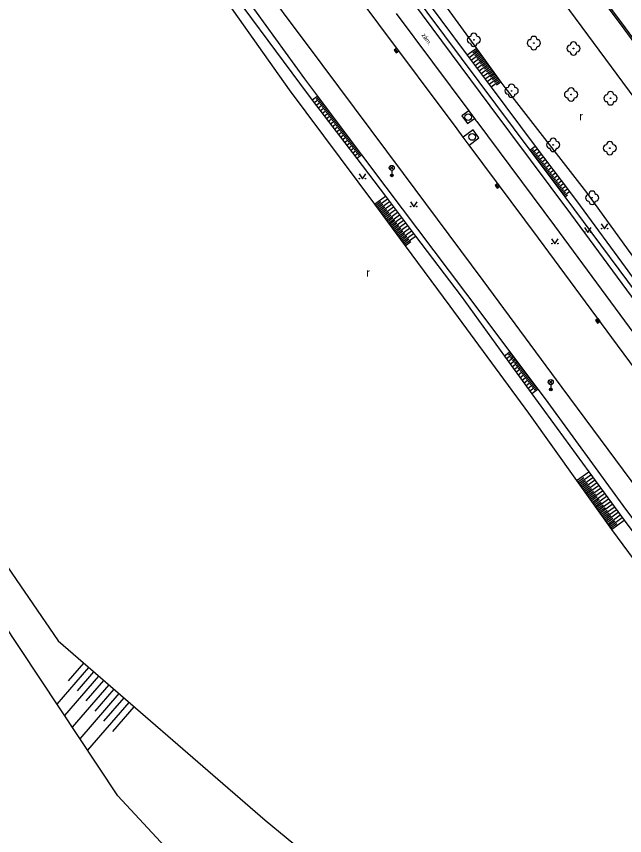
# Model space of a CAD drawing. Extents: x -596024 to -594475, y -1163820 to -1161957.
# Drawn here: x -594665.4 to -594574.3, y -1163302.7 to -1163179.9 of the extents above; entities that cross this region are included whole.
import ezdxf

# ---------------------------------------------------------------- set-up
doc = ezdxf.new("R2010")
doc.units = 0
for name, color, linetype in [('Level 10', 7, 'Continuous'), ('Level 11', 7, 'Continuous'), ('Level 14', 7, 'Continuous'), ('Level 15', 7, 'Continuous'), ('Level 22', 7, 'Continuous'), ('Level 27', 7, 'Continuous'), ('Level 33', 7, 'Continuous'), ('Level 36', 7, 'Continuous'), ('Level 40', 7, 'Continuous')]:
    doc.layers.add(name, color=color, linetype=linetype)

msp = doc.modelspace()

# ---------------------------------------------------------------- linework, layer by layer
at = {"layer": 'Level 10'}
for points in [[(-594611.1, -1163181.01), (-594623.13, -1163164.94)], [(-594631.4, -1163171.31), (-594619.65, -1163187.08)], [(-594599.4, -1163196.71), (-594611.1, -1163181.01)], [(-594619.65, -1163187.08), (-594607.48, -1163203.4)], [(-594598.46, -1163197.97), (-594599.4, -1163196.71)], [(-594597.57, -1163199.17), (-594598.46, -1163197.97)], [(-594587.19, -1163213.11), (-594597.57, -1163199.17)], [(-594607.48, -1163203.4), (-594595.52, -1163219.48)], [(-594575.33, -1163229.15), (-594587.19, -1163213.11)], [(-594595.52, -1163219.48), (-594583.7, -1163235.5)], [(-594568.65, -1163238.21), (-594575.33, -1163229.15)], [(-594583.7, -1163235.5), (-594572.22, -1163251)]]:
    msp.add_lwpolyline(points, dxfattribs=at)
at = {"layer": 'Level 11'}
for points in [[(-594658.25, -1163068.41), (-594648.78, -1163081.26), (-594637.52, -1163096.5), (-594627.94, -1163109.39), (-594616.36, -1163125.13), (-594603.5, -1163142.69), (-594587.25, -1163164.52), (-594574.42, -1163181.74), (-594559, -1163202.7), (-594543.73, -1163223.28), (-594530.41, -1163241.31), (-594518.2, -1163257.82), (-594506.57, -1163273.57), (-594492.81, -1163292.25), (-594492.53, -1163292.63), (-594483.61, -1163304.74), (-594481.85, -1163307.13)], [(-594657.91, -1163068.45), (-594648.58, -1163081.11), (-594637.31, -1163096.34), (-594627.74, -1163109.24), (-594616.16, -1163124.98), (-594603.29, -1163142.54), (-594587.04, -1163164.37), (-594574.22, -1163181.58), (-594558.79, -1163202.55), (-594543.52, -1163223.13), (-594530.21, -1163241.16), (-594518, -1163257.67), (-594506.37, -1163273.42), (-594492.33, -1163292.48), (-594481.65, -1163306.98), (-594481.85, -1163307.13)], [(-594496.66, -1163295.08), (-594662.09, -1163071.26)], [(-594606.08, -1163177.68), (-594594.47, -1163193.25)], [(-594608.5, -1163179.4), (-594597.64, -1163194)], [(-594597.64, -1163194), (-594598.67, -1163194.76)], [(-594597.64, -1163194), (-594596.78, -1163195.15)], [(-594594.47, -1163193.25), (-594582.39, -1163209.48)], [(-594598.67, -1163194.76), (-594597.81, -1163195.92)], [(-594597.81, -1163195.92), (-594596.78, -1163195.15)], [(-594596.78, -1163195.15), (-594596.56, -1163195.46)], [(-594596.56, -1163195.46), (-594596.44, -1163195.61)], [(-594596.44, -1163195.61), (-594584.79, -1163211.27)], [(-594597, -1163196.88), (-594598.46, -1163197.97)], [(-594596.11, -1163198.09), (-594597, -1163196.88)], [(-594597.57, -1163199.17), (-594596.11, -1163198.09)], [(-594582.39, -1163209.48), (-594570.52, -1163225.59)], [(-594584.79, -1163211.27), (-594572.88, -1163227.4)]]:
    msp.add_lwpolyline(points, dxfattribs=at)
at = {"layer": 'Level 14'}
for points in [[(-594849.56, -1163069.93), (-594825.66, -1163098.07), (-594804.11, -1163127.21), (-594774.05, -1163158.5), (-594750.2, -1163175.35), (-594714.94, -1163202.79), (-594681.94, -1163240.35), (-594659.17, -1163273.5), (-594628.17, -1163300.36), (-594609.26, -1163315.98), (-594601.3, -1163324.67), (-594573.81, -1163358.62), (-594547.84, -1163390.92), (-594519.23, -1163427.19), (-594491.51, -1163461.31), (-594475.47, -1163481.53)], [(-594578.57, -1163376.77), (-594610.05, -1163350.3), (-594626.52, -1163322.33), (-594650.22, -1163296.72), (-594670.71, -1163265.86), (-594685.95, -1163243.28), (-594708.76, -1163214.63), (-594751.03, -1163187.52), (-594784.9, -1163161.8), (-594807.54, -1163138.94), (-594824.83, -1163116.33)], [(-594622.19, -1163189.24), (-594633.81, -1163173.18)], [(-594634.93, -1163173.73), (-594623.03, -1163189.89)], [(-594636.06, -1163174.57), (-594624.54, -1163190.85)], [(-594605.78, -1163175.04), (-594597.88, -1163185.65), (-594594.29, -1163190.47)], [(-594603.69, -1163174.72), (-594596.5, -1163184.66), (-594592.84, -1163189.72)], [(-594606.42, -1163175.82), (-594588.48, -1163199.91), (-594583.26, -1163206.93)], [(-594623.03, -1163189.89), (-594621.1, -1163192.43), (-594614.43, -1163201.18)], [(-594613.67, -1163200.61), (-594620.27, -1163191.81), (-594622.19, -1163189.24)], [(-594592.84, -1163189.72), (-594592.25, -1163190.53)], [(-594624.54, -1163190.85), (-594611.78, -1163208.02), (-594607.17, -1163214.25)], [(-594594.29, -1163190.47), (-594587.67, -1163199.3), (-594582.56, -1163206.1)], [(-594592.25, -1163190.53), (-594580, -1163206.25)], [(-594614.43, -1163201.18), (-594610.14, -1163206.81), (-594605.61, -1163212.79)], [(-594610.04, -1163205.44), (-594613.67, -1163200.61)], [(-594598.06, -1163221.28), (-594610.04, -1163205.44)], [(-594582.56, -1163206.1), (-594580.95, -1163208.25)], [(-594580, -1163206.25), (-594572.72, -1163216.38), (-594568.78, -1163221.86)], [(-594583.26, -1163206.93), (-594569.79, -1163224.98)], [(-594580.95, -1163208.25), (-594574.21, -1163217.46), (-594570.38, -1163222.7)], [(-594605.61, -1163212.79), (-594598.78, -1163221.81)], [(-594607.17, -1163214.25), (-594600.49, -1163223.28)], [(-594598.78, -1163221.81), (-594592.28, -1163230.79), (-594588.17, -1163236.46)], [(-594587.23, -1163235.76), (-594591.43, -1163230.15), (-594598.06, -1163221.28)], [(-594600.49, -1163223.28), (-594588.71, -1163239.33)], [(-594586.15, -1163237.21), (-594587.23, -1163235.76)], [(-594588.17, -1163236.46), (-594579.66, -1163248.16), (-594574.36, -1163255.4)], [(-594574.52, -1163253.19), (-594586.15, -1163237.21)], [(-594588.71, -1163239.33), (-594581.48, -1163249.46), (-594576.23, -1163256.77)], [(-594562.25, -1163269.59), (-594574.52, -1163253.19)], [(-594574.36, -1163255.4), (-594563.25, -1163270.27)], [(-594576.23, -1163256.77), (-594565.21, -1163271.72)]]:
    msp.add_lwpolyline(points, dxfattribs=at)
at = {"layer": 'Level 15'}
for points in [[(-594596.5, -1163184.66), (-594597.88, -1163185.65)], [(-594596.21, -1163185.06), (-594597.58, -1163186.05)], [(-594595.91, -1163185.47), (-594597.28, -1163186.45)], [(-594596.35, -1163184.86), (-594597.04, -1163185.36)], [(-594596.06, -1163185.26), (-594596.74, -1163185.76)], [(-594595.62, -1163185.87), (-594596.98, -1163186.86)], [(-594595.33, -1163186.28), (-594596.68, -1163187.26)], [(-594595.77, -1163185.67), (-594596.45, -1163186.16)], [(-594595.03, -1163186.68), (-594596.38, -1163187.66)], [(-594595.47, -1163186.07), (-594596.15, -1163186.57)], [(-594595.18, -1163186.48), (-594595.86, -1163186.97)], [(-594594.74, -1163187.09), (-594596.08, -1163188.06)], [(-594594.45, -1163187.49), (-594595.79, -1163188.46)], [(-594594.89, -1163186.89), (-594595.56, -1163187.37)], [(-594594.16, -1163187.9), (-594595.49, -1163188.86)], [(-594594.6, -1163187.29), (-594595.27, -1163187.77)], [(-594594.3, -1163187.7), (-594594.97, -1163188.18)], [(-594593.86, -1163188.3), (-594595.19, -1163189.26)], [(-594593.57, -1163188.71), (-594594.89, -1163189.66)], [(-594594.01, -1163188.1), (-594594.67, -1163188.58)], [(-594593.28, -1163189.11), (-594594.59, -1163190.06)], [(-594593.72, -1163188.5), (-594594.38, -1163188.98)], [(-594593.42, -1163188.91), (-594594.08, -1163189.39)], [(-594592.98, -1163189.52), (-594594.29, -1163190.47)], [(-594593.13, -1163189.32), (-594593.79, -1163189.79)], [(-594592.84, -1163189.72), (-594593.49, -1163190.19)], [(-594620.27, -1163191.81), (-594621.1, -1163192.43)], [(-594619.97, -1163192.21), (-594620.79, -1163192.83)], [(-594620.12, -1163192), (-594620.53, -1163192.32)], [(-594619.67, -1163192.61), (-594620.49, -1163193.22)], [(-594619.82, -1163192.41), (-594620.23, -1163192.72)], [(-594619.52, -1163192.81), (-594619.93, -1163193.11)], [(-594619.37, -1163193), (-594620.19, -1163193.62)], [(-594619.07, -1163193.41), (-594619.88, -1163194.02)], [(-594619.22, -1163193.21), (-594619.63, -1163193.51)], [(-594618.77, -1163193.81), (-594619.58, -1163194.42)], [(-594618.92, -1163193.61), (-594619.32, -1163193.91)], [(-594618.62, -1163194), (-594619.02, -1163194.31)], [(-594618.47, -1163194.21), (-594619.28, -1163194.81)], [(-594618.17, -1163194.61), (-594618.98, -1163195.21)], [(-594618.32, -1163194.41), (-594618.72, -1163194.71)], [(-594617.87, -1163195), (-594618.67, -1163195.61)], [(-594618.02, -1163194.81), (-594618.42, -1163195.11)], [(-594617.72, -1163195.21), (-594618.12, -1163195.51)], [(-594617.57, -1163195.41), (-594618.37, -1163196.01)], [(-594617.27, -1163195.81), (-594618.07, -1163196.41)], [(-594617.42, -1163195.61), (-594617.82, -1163195.91)], [(-594616.97, -1163196.21), (-594617.76, -1163196.8)], [(-594617.12, -1163196), (-594617.52, -1163196.3)], [(-594616.82, -1163196.41), (-594617.21, -1163196.7)], [(-594616.67, -1163196.61), (-594617.46, -1163197.2)], [(-594616.37, -1163197), (-594617.16, -1163197.6)], [(-594616.52, -1163196.81), (-594616.91, -1163197.1)], [(-594616.07, -1163197.41), (-594616.85, -1163198)], [(-594616.22, -1163197.21), (-594616.61, -1163197.5)], [(-594615.92, -1163197.61), (-594616.31, -1163197.9)], [(-594615.77, -1163197.81), (-594616.55, -1163198.39)], [(-594615.47, -1163198.21), (-594616.25, -1163198.79)], [(-594615.62, -1163198), (-594616.01, -1163198.3)], [(-594615.17, -1163198.61), (-594615.94, -1163199.19)], [(-594615.32, -1163198.41), (-594615.71, -1163198.7)], [(-594614.87, -1163199), (-594615.64, -1163199.59)], [(-594615.02, -1163198.81), (-594615.41, -1163199.1)], [(-594614.57, -1163199.41), (-594615.34, -1163199.98)], [(-594614.72, -1163199.21), (-594615.1, -1163199.5)], [(-594614.27, -1163199.81), (-594615.04, -1163200.38)], [(-594614.42, -1163199.61), (-594614.8, -1163199.89)], [(-594613.97, -1163200.21), (-594614.73, -1163200.78)], [(-594614.12, -1163200), (-594614.5, -1163200.29)], [(-594588.48, -1163199.91), (-594587.67, -1163199.3)], [(-594588.33, -1163200.11), (-594587.92, -1163199.81)], [(-594588.18, -1163200.31), (-594587.37, -1163199.7)], [(-594588.03, -1163200.51), (-594587.63, -1163200.21)], [(-594587.89, -1163200.72), (-594587.06, -1163200.11)], [(-594613.67, -1163200.61), (-594614.43, -1163201.18)], [(-594613.82, -1163200.41), (-594614.2, -1163200.69)], [(-594587.74, -1163200.92), (-594587.32, -1163200.61)], [(-594587.59, -1163201.12), (-594586.77, -1163200.5)], [(-594587.44, -1163201.32), (-594587.03, -1163201.01)], [(-594587.29, -1163201.52), (-594586.47, -1163200.9)], [(-594587.14, -1163201.72), (-594586.73, -1163201.41)], [(-594586.99, -1163201.92), (-594586.17, -1163201.3)], [(-594586.84, -1163202.12), (-594586.43, -1163201.81)], [(-594586.69, -1163202.32), (-594585.87, -1163201.7)], [(-594586.54, -1163202.52), (-594586.13, -1163202.21)], [(-594586.39, -1163202.72), (-594585.56, -1163202.1)], [(-594586.24, -1163202.92), (-594585.83, -1163202.61)], [(-594586.09, -1163203.12), (-594585.26, -1163202.5)], [(-594585.94, -1163203.32), (-594585.53, -1163203.01)], [(-594585.8, -1163203.52), (-594584.96, -1163202.9)], [(-594585.65, -1163203.72), (-594585.23, -1163203.41)], [(-594585.5, -1163203.92), (-594584.66, -1163203.3)], [(-594585.35, -1163204.12), (-594584.93, -1163203.81)], [(-594585.2, -1163204.32), (-594584.36, -1163203.7)], [(-594585.05, -1163204.52), (-594584.63, -1163204.21)], [(-594584.9, -1163204.72), (-594584.06, -1163204.1)], [(-594584.75, -1163204.93), (-594584.33, -1163204.61)], [(-594584.6, -1163205.13), (-594583.76, -1163204.5)], [(-594584.45, -1163205.33), (-594584.03, -1163205.01)], [(-594584.3, -1163205.53), (-594583.46, -1163204.9)], [(-594584.15, -1163205.73), (-594583.73, -1163205.42)], [(-594584, -1163205.93), (-594583.16, -1163205.3)], [(-594583.85, -1163206.13), (-594583.43, -1163205.82)], [(-594583.7, -1163206.33), (-594582.86, -1163205.7)], [(-594583.56, -1163206.53), (-594583.13, -1163206.22)], [(-594583.41, -1163206.73), (-594582.56, -1163206.1)], [(-594611.78, -1163208.02), (-594610.14, -1163206.81)], [(-594611.63, -1163208.23), (-594610.81, -1163207.62)], [(-594611.48, -1163208.43), (-594609.84, -1163207.21)], [(-594611.18, -1163208.83), (-594609.54, -1163207.61)], [(-594583.26, -1163206.93), (-594582.84, -1163206.62)], [(-594611.33, -1163208.63), (-594610.51, -1163208.02)], [(-594611.03, -1163209.03), (-594610.21, -1163208.42)], [(-594610.88, -1163209.23), (-594609.23, -1163208.01)], [(-594610.74, -1163209.43), (-594609.91, -1163208.82)], [(-594610.59, -1163209.63), (-594608.93, -1163208.41)], [(-594610.29, -1163210.03), (-594608.63, -1163208.81)], [(-594610.44, -1163209.83), (-594609.61, -1163209.22)], [(-594610.14, -1163210.24), (-594609.31, -1163209.62)], [(-594609.99, -1163210.44), (-594608.33, -1163209.21)], [(-594609.84, -1163210.64), (-594609.01, -1163210.02)], [(-594609.69, -1163210.84), (-594608.03, -1163209.6)], [(-594609.4, -1163211.24), (-594607.72, -1163210)], [(-594609.55, -1163211.04), (-594608.71, -1163210.42)], [(-594609.25, -1163211.44), (-594608.41, -1163210.82)], [(-594609.1, -1163211.64), (-594607.42, -1163210.4)], [(-594608.95, -1163211.84), (-594608.11, -1163211.22)], [(-594608.8, -1163212.04), (-594607.12, -1163210.8)], [(-594608.51, -1163212.45), (-594606.82, -1163211.2)], [(-594608.65, -1163212.25), (-594607.81, -1163211.62)], [(-594608.36, -1163212.65), (-594607.51, -1163212.02)], [(-594608.21, -1163212.85), (-594606.52, -1163211.6)], [(-594608.06, -1163213.05), (-594607.21, -1163212.42)], [(-594607.91, -1163213.25), (-594606.21, -1163212)], [(-594607.61, -1163213.65), (-594605.91, -1163212.39)], [(-594607.76, -1163213.45), (-594606.91, -1163212.82)], [(-594607.46, -1163213.85), (-594606.61, -1163213.22)], [(-594607.31, -1163214.05), (-594605.61, -1163212.79)], [(-594607.17, -1163214.25), (-594606.31, -1163213.62)], [(-594591.43, -1163230.15), (-594592.28, -1163230.79)], [(-594591.13, -1163230.55), (-594591.99, -1163231.2)], [(-594591.28, -1163230.35), (-594591.7, -1163230.67)], [(-594590.83, -1163230.96), (-594591.69, -1163231.6)], [(-594590.98, -1163230.75), (-594591.41, -1163231.08)], [(-594590.53, -1163231.36), (-594591.4, -1163232.01)], [(-594590.68, -1163231.16), (-594591.11, -1163231.48)], [(-594590.23, -1163231.75), (-594591.11, -1163232.41)], [(-594590.38, -1163231.56), (-594590.81, -1163231.88)], [(-594589.93, -1163232.16), (-594590.81, -1163232.82)], [(-594590.08, -1163231.96), (-594590.52, -1163232.28)], [(-594589.63, -1163232.56), (-594590.52, -1163233.22)], [(-594589.33, -1163232.96), (-594590.23, -1163233.63)], [(-594589.78, -1163232.36), (-594590.22, -1163232.69)], [(-594589.48, -1163232.76), (-594589.93, -1163233.09)], [(-594589.03, -1163233.36), (-594589.93, -1163234.03)], [(-594589.18, -1163233.16), (-594589.63, -1163233.49)], [(-594588.73, -1163233.76), (-594589.64, -1163234.44)], [(-594588.43, -1163234.16), (-594589.35, -1163234.84)], [(-594588.88, -1163233.56), (-594589.33, -1163233.9)], [(-594588.13, -1163234.56), (-594589.05, -1163235.25)], [(-594588.58, -1163233.96), (-594589.04, -1163234.3)], [(-594588.28, -1163234.36), (-594588.74, -1163234.7)], [(-594587.83, -1163234.96), (-594588.76, -1163235.65)], [(-594587.53, -1163235.36), (-594588.47, -1163236.06)], [(-594587.98, -1163234.76), (-594588.44, -1163235.1)], [(-594587.23, -1163235.76), (-594588.17, -1163236.46)], [(-594587.68, -1163235.16), (-594588.15, -1163235.51)], [(-594587.38, -1163235.56), (-594587.85, -1163235.91)], [(-594581.48, -1163249.46), (-594579.66, -1163248.16)], [(-594581.34, -1163249.67), (-594580.42, -1163249.01)], [(-594581.19, -1163249.87), (-594579.37, -1163248.57)], [(-594580.9, -1163250.27), (-594579.07, -1163248.97)], [(-594580.61, -1163250.68), (-594578.78, -1163249.37)], [(-594581.05, -1163250.07), (-594580.13, -1163249.42)], [(-594580.76, -1163250.48), (-594579.84, -1163249.83)], [(-594580.46, -1163250.89), (-594579.55, -1163250.23)], [(-594580.32, -1163251.09), (-594578.48, -1163249.78)], [(-594580.03, -1163251.5), (-594578.19, -1163250.18)], [(-594579.74, -1163251.9), (-594577.89, -1163250.59)], [(-594580.17, -1163251.29), (-594579.26, -1163250.64)], [(-594579.88, -1163251.7), (-594578.96, -1163251.04)], [(-594579.59, -1163252.11), (-594578.67, -1163251.45)], [(-594579.45, -1163252.31), (-594577.6, -1163250.99)], [(-594579.3, -1163252.51), (-594578.38, -1163251.85)], [(-594579.16, -1163252.72), (-594577.31, -1163251.4)], [(-594578.87, -1163253.12), (-594577.01, -1163251.8)], [(-594579.01, -1163252.92), (-594578.09, -1163252.26)], [(-594578.72, -1163253.33), (-594577.79, -1163252.67)], [(-594578.58, -1163253.53), (-594576.72, -1163252.2)], [(-594578.43, -1163253.74), (-594577.5, -1163253.07)], [(-594578.29, -1163253.94), (-594576.42, -1163252.61)], [(-594578, -1163254.35), (-594576.13, -1163253.01)], [(-594578.14, -1163254.14), (-594577.21, -1163253.48)], [(-594577.85, -1163254.55), (-594576.92, -1163253.88)], [(-594577.7, -1163254.75), (-594575.83, -1163253.42)], [(-594577.56, -1163254.96), (-594576.62, -1163254.29)], [(-594577.42, -1163255.16), (-594575.54, -1163253.82)], [(-594577.12, -1163255.56), (-594575.26, -1163254.19)], [(-594577.27, -1163255.36), (-594576.34, -1163254.68)], [(-594576.97, -1163255.76), (-594576.04, -1163255.08)], [(-594576.82, -1163255.97), (-594574.96, -1163254.59)], [(-594576.68, -1163256.17), (-594575.74, -1163255.48)], [(-594576.53, -1163256.37), (-594574.66, -1163254.99)], [(-594576.23, -1163256.77), (-594574.36, -1163255.4)], [(-594576.38, -1163256.57), (-594575.45, -1163255.88)], [(-594659.35, -1163282.97), (-594654.59, -1163277.47)], [(-594657.64, -1163279.46), (-594655.34, -1163276.81)], [(-594658.2, -1163284.7), (-594653.08, -1163278.78)], [(-594656.31, -1163280.98), (-594653.83, -1163278.12)], [(-594657.06, -1163286.43), (-594651.56, -1163280.09)], [(-594654.98, -1163282.5), (-594652.32, -1163279.43)], [(-594653.65, -1163284.02), (-594650.81, -1163280.74)], [(-594655.91, -1163288.16), (-594650.05, -1163281.4)], [(-594652.32, -1163285.54), (-594649.3, -1163282.05)], [(-594654.76, -1163289.89), (-594648.54, -1163282.71)], [(-594650.99, -1163287.06), (-594647.79, -1163283.36)]]:
    msp.add_lwpolyline(points, dxfattribs=at)
at = {"layer": 'Level 22'}
for centre in [(-594596.87, -1163183.37), (-594587.89, -1163183.85), (-594581.94, -1163184.67), (-594591.22, -1163191.03), (-594582.31, -1163191.56), (-594576.39, -1163192.14), (-594584.99, -1163199.13), (-594576.51, -1163199.62), (-594579.16, -1163207.04)]:
    msp.add_circle(centre, 0.05, dxfattribs=at)
for centre, start, end in [((-594597.37, -1163183.37), 90, 270), ((-594596.87, -1163182.87), 0, 180), ((-594596.37, -1163183.37), 270, 90), ((-594587.89, -1163183.35), 0, 180), ((-594596.87, -1163183.87), 180, 0), ((-594588.39, -1163183.85), 90, 270), ((-594587.39, -1163183.85), 270, 90), ((-594582.44, -1163184.67), 90, 270), ((-594581.94, -1163184.17), 0, 180), ((-594581.44, -1163184.67), 270, 90), ((-594587.89, -1163184.35), 180, 0), ((-594581.94, -1163185.17), 180, 0), ((-594591.22, -1163190.53), 0, 180), ((-594591.72, -1163191.03), 90, 270), ((-594591.22, -1163191.53), 180, 0), ((-594590.72, -1163191.03), 270, 90), ((-594582.81, -1163191.56), 90, 270), ((-594582.31, -1163191.06), 0, 180), ((-594581.81, -1163191.56), 270, 90), ((-594576.89, -1163192.14), 90, 270), ((-594576.39, -1163191.64), 0, 180), ((-594575.89, -1163192.14), 270, 90), ((-594582.31, -1163192.06), 180, 0), ((-594576.39, -1163192.64), 180, 0), ((-594585.49, -1163199.13), 90, 270), ((-594584.99, -1163198.63), 0, 180), ((-594584.49, -1163199.13), 270, 90), ((-594576.51, -1163199.12), 0, 180), ((-594584.99, -1163199.63), 180, 0), ((-594577.01, -1163199.62), 90, 270), ((-594576.51, -1163200.12), 180, 0), ((-594576.01, -1163199.62), 270, 90), ((-594579.16, -1163206.54), 0, 180), ((-594579.66, -1163207.04), 90, 270), ((-594579.16, -1163207.54), 180, 0), ((-594578.66, -1163207.04), 270, 90)]:
    msp.add_arc(centre, 0.5, start, end, dxfattribs=at)
at = {"layer": 'Level 27'}
for p, q in [((-594608.33, -1163185.16), (-594608.63, -1163184.76)), ((-594593.21, -1163205.44), (-594593.51, -1163205.04)), ((-594578.17, -1163225.69), (-594578.47, -1163225.29))]:
    msp.add_line(p, q, dxfattribs=at)
for points in [[(-594608.13, -1163185.01), (-594608.43, -1163184.61), (-594608.83, -1163184.91), (-594608.53, -1163185.31)], [(-594593.01, -1163205.29), (-594593.31, -1163204.89), (-594593.71, -1163205.19), (-594593.41, -1163205.59)], [(-594577.97, -1163225.54), (-594578.27, -1163225.14), (-594578.67, -1163225.44), (-594578.37, -1163225.84)]]:
    msp.add_lwpolyline(points, close=True, dxfattribs=at)
for centre in [(-594597.72, -1163194.96), (-594597.12, -1163197.93)]:
    msp.add_circle(centre, 0.5, dxfattribs=at)
at = {"layer": 'Level 33'}
for p, q in [((-594609.46, -1163202.83), (-594608.93, -1163202.3)), ((-594609.46, -1163202.3), (-594608.93, -1163202.83)), ((-594609.19, -1163202.94), (-594609.19, -1163203.69)), ((-594585.62, -1163234.95), (-594585.09, -1163234.42)), ((-594585.62, -1163234.42), (-594585.09, -1163234.95)), ((-594585.36, -1163235.06), (-594585.36, -1163235.81))]:
    msp.add_line(p, q, dxfattribs=at)
for centre, radius in [((-594609.19, -1163202.57), 0.375), ((-594609.19, -1163203.69), 0.2), ((-594609.19, -1163203.69), 0.145), ((-594609.19, -1163203.69), 0.0876), ((-594585.36, -1163234.68), 0.375), ((-594585.36, -1163235.81), 0.2), ((-594585.36, -1163235.81), 0.145), ((-594585.36, -1163235.81), 0.0876)]:
    msp.add_circle(centre, radius, dxfattribs=at)
at = {"layer": 'Level 36'}
for points in [[(-594614.09, -1163203.48), (-594613.59, -1163204.23), (-594613.09, -1163203.48)], [(-594606.4, -1163207.67), (-594605.9, -1163208.42), (-594605.4, -1163207.67)], [(-594577.78, -1163210.98), (-594577.28, -1163211.73), (-594576.78, -1163210.98)], [(-594580.31, -1163211.51), (-594579.81, -1163212.26), (-594579.31, -1163211.51)], [(-594585.22, -1163213.22), (-594584.72, -1163213.97), (-594584.22, -1163213.22)]]:
    msp.add_lwpolyline(points, dxfattribs=at)
for centre in [(-594614.04, -1163204.18), (-594613.14, -1163204.18), (-594606.35, -1163208.37), (-594605.45, -1163208.37), (-594580.26, -1163212.21), (-594579.36, -1163212.21), (-594577.73, -1163211.68), (-594576.83, -1163211.68), (-594585.17, -1163213.92), (-594584.27, -1163213.92)]:
    msp.add_circle(centre, 0.05, dxfattribs=at)

# ---------------------------------------------------------------- texts
for p in [(-594581.06, -1163195.43), (-594613.01, -1163218.87)]:
    msp.add_text('r', height=1.2, dxfattribs=at).set_placement(p)
at = {"layer": 'Level 40'}
msp.add_text('zám.', height=0.65, rotation=305.47, dxfattribs=at).set_placement((-594604.76, -1163182.66))

doc.saveas('drawing.dxf')
